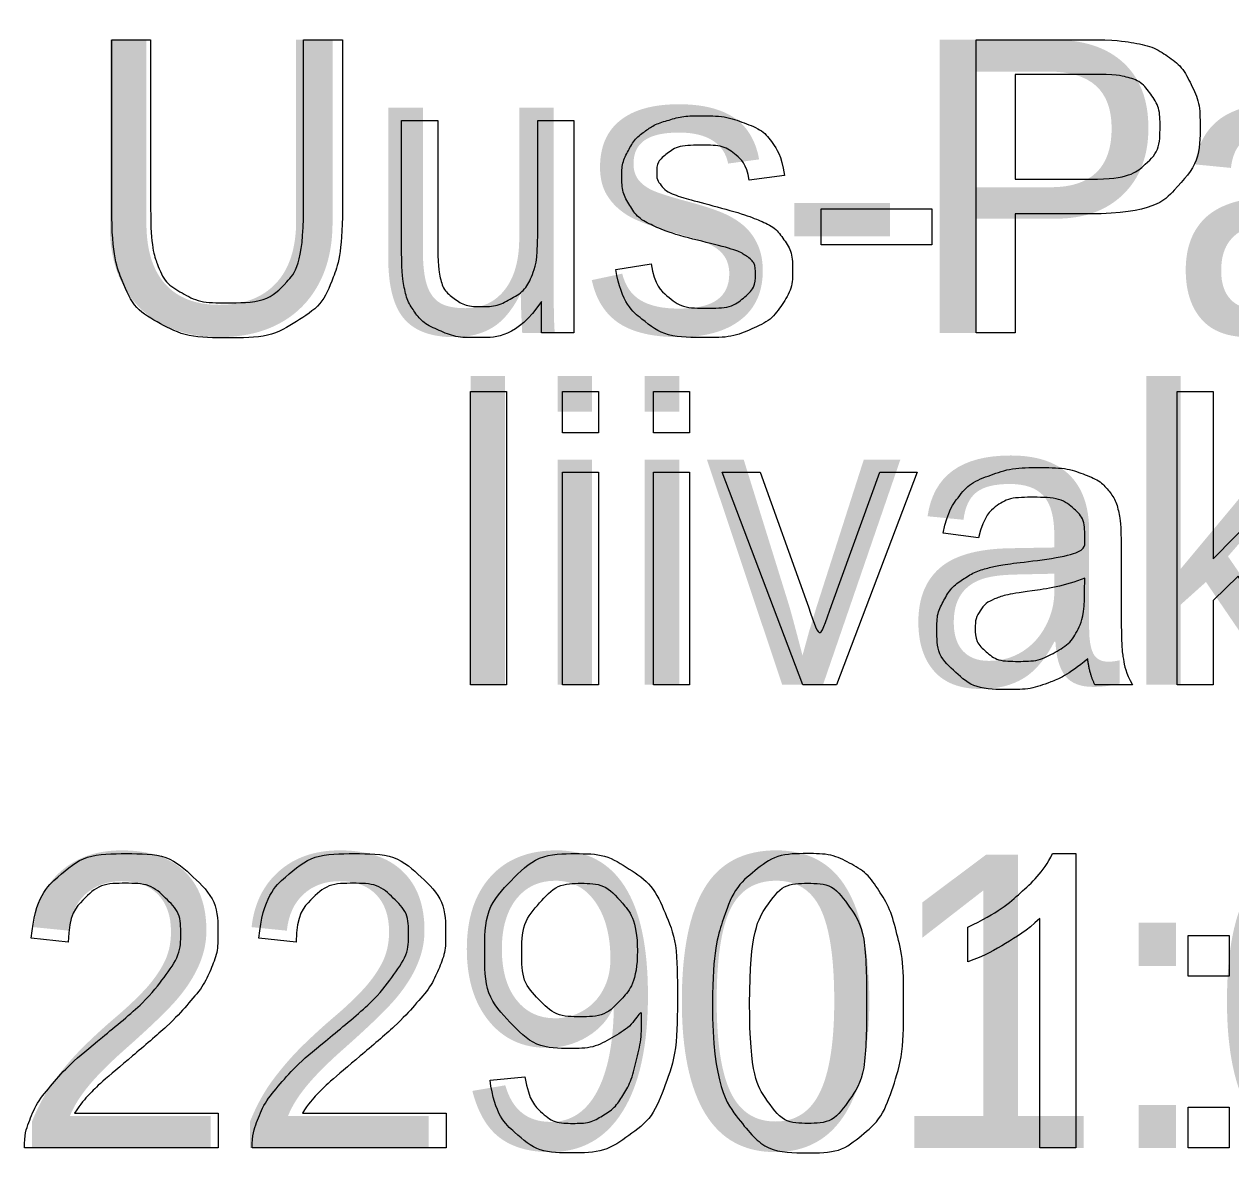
# Model space of a CAD drawing. Extents: x 700746 to 706058, y 6570320 to 6580460.
# Drawn here: x 705234.88 to 705258.34, y 6576561.44 to 6576583.38 of the extents above; entities that cross this region are included whole.
import ezdxf

# ---------------------------------------------------------------- set-up
doc = ezdxf.new("R2010")
doc.units = 0
doc.layers.add('kataster', color=7, linetype='Continuous')
doc.layers.add('Kataster tekst', color=7, linetype='Continuous')

msp = doc.modelspace()

# ---------------------------------------------------------------- linework, layer by layer
at = {"layer": 'kataster'}
for points in [[(705236.583, 6576579.789), (705236.583, 6576583.081), (705237.339, 6576583.081), (705237.339, 6576579.794)], [(705240.311, 6576583.081), (705241.067, 6576583.081), (705241.067, 6576579.789)], [(705240.311, 6576579.794), (705240.311, 6576583.081)], [(705253.384, 6576577.381), (705253.384, 6576583.081), (705255.535, 6576583.081)], [(705255.598, 6576582.408), (705254.14, 6576582.408), (705254.14, 6576580.37)], [(705242.218, 6576578.954), (705242.218, 6576581.513), (705242.918, 6576581.513), (705242.918, 6576579.223)], [(705244.864, 6576579.301), (705244.864, 6576581.513), (705245.564, 6576581.513), (705245.564, 6576577.381), (705244.938, 6576577.381)], [(705249.66, 6576580.444), (705248.974, 6576580.353)], [(705254.14, 6576580.37), (705255.614, 6576580.37)], [(705250.369, 6576579.093), (705250.369, 6576579.797), (705252.523, 6576579.797), (705252.523, 6576579.093), (705250.369, 6576579.093)], [(705255.602, 6576579.697), (705254.14, 6576579.697), (705254.14, 6576577.381), (705253.384, 6576577.381)], [(705246.38, 6576578.615), (705247.071, 6576578.723)], [(705244.938, 6576577.381), (705244.938, 6576577.991)], [(705243.554, 6576570.541), (705243.554, 6576576.241), (705244.254, 6576576.241), (705244.254, 6576570.541), (705243.554, 6576570.541)], [(705245.344, 6576575.437), (705245.344, 6576576.241), (705246.044, 6576576.241), (705246.044, 6576575.437), (705245.344, 6576575.437)], [(705247.112, 6576575.437), (705247.112, 6576576.241), (705247.812, 6576576.241), (705247.812, 6576575.437), (705247.112, 6576575.437)], [(705257.29, 6576570.541), (705257.29, 6576576.241), (705257.99, 6576576.241), (705257.99, 6576572.993), (705259.648, 6576574.673), (705260.554, 6576574.673), (705258.976, 6576573.137), (705260.715, 6576570.541), (705259.851, 6576570.541), (705258.478, 6576572.653), (705257.99, 6576572.178), (705257.99, 6576570.541), (705257.29, 6576570.541)], [(705245.344, 6576570.541), (705245.344, 6576574.673), (705246.044, 6576574.673), (705246.044, 6576570.541), (705245.344, 6576570.541)], [(705247.112, 6576570.541), (705247.112, 6576574.673), (705247.812, 6576574.673), (705247.812, 6576570.541), (705247.112, 6576570.541)], [(705250.015, 6576570.541), (705248.45, 6576574.673), (705249.189, 6576574.673), (705250.074, 6576572.198)], [(705250.598, 6576572.152), (705251.515, 6576574.673), (705252.235, 6576574.673), (705250.672, 6576570.541), (705250.015, 6576570.541)], [(705253.429, 6576573.4), (705252.743, 6576573.491)], [(705256.201, 6576573.204), (705256.201, 6576572.272)], [(705255.493, 6576572.357), (705255.497, 6576572.613)], [(705256.423, 6576570.541), (705255.693, 6576570.541)], [(705254.869, 6576567.259), (705255.32, 6576567.259), (705255.32, 6576561.538)], [(705255.32, 6576561.538), (705254.62, 6576561.538), (705254.62, 6576565.996)], [(705253.221, 6576565.153), (705253.221, 6576565.829)], [(705235.739, 6576565.539), (705235.018, 6576565.613)], [(705240.166, 6576565.539), (705239.445, 6576565.613)], [(705257.505, 6576564.874), (705257.505, 6576565.669), (705258.3, 6576565.669), (705258.3, 6576564.874), (705257.505, 6576564.874)], [(705243.937, 6576562.858), (705244.611, 6576562.919)], [(705238.654, 6576562.211), (705238.654, 6576561.538), (705234.888, 6576561.538)], [(705235.861, 6576562.211), (705238.654, 6576562.211)], [(705243.081, 6576562.211), (705243.081, 6576561.538), (705239.315, 6576561.538)], [(705240.288, 6576562.211), (705243.081, 6576562.211)], [(705257.505, 6576561.538), (705257.505, 6576562.333), (705258.3, 6576562.333), (705258.3, 6576561.538), (705257.505, 6576561.538)]]:
    msp.add_lwpolyline(points, dxfattribs=at)
for points, degree in [([(705255.535, 6576583.081), (705256.103, 6576583.081), (705256.402, 6576583.027), (705256.823, 6576582.956), (705257.107, 6576582.76), (705257.391, 6576582.564), (705257.564, 6576582.21), (705257.737, 6576581.856), (705257.737, 6576581.432), (705257.737, 6576580.704), (705257.274, 6576580.2), (705256.811, 6576579.697), (705255.602, 6576579.697)], 3), ([(705255.614, 6576580.37), (705256.345, 6576580.37), (705256.652, 6576580.642), (705256.959, 6576580.914), (705256.959, 6576581.408), (705256.959, 6576581.766), (705256.778, 6576582.021), (705256.598, 6576582.275), (705256.302, 6576582.357), (705256.111, 6576582.408), (705255.598, 6576582.408)], 3), ([(705247.071, 6576578.723), (705247.13, 6576578.307), (705247.397, 6576578.085), (705247.664, 6576577.863), (705248.144, 6576577.863), (705248.628, 6576577.863), (705248.862, 6576578.06), (705249.096, 6576578.257), (705249.096, 6576578.521), (705249.096, 6576578.759), (705248.889, 6576578.895), (705248.744, 6576578.989), (705248.172, 6576579.133), (705247.401, 6576579.327), (705247.103, 6576579.469), (705246.805, 6576579.611), (705246.651, 6576579.861), (705246.498, 6576580.112), (705246.498, 6576580.415), (705246.498, 6576580.691), (705246.624, 6576580.926), (705246.751, 6576581.161), (705246.969, 6576581.316), (705247.133, 6576581.437), (705247.415, 6576581.52), (705247.697, 6576581.604), (705248.021, 6576581.604), (705248.507, 6576581.604), (705248.876, 6576581.464), (705249.244, 6576581.324), (705249.419, 6576581.084), (705249.594, 6576580.845), (705249.66, 6576580.444)], 3), ([(705248.974, 6576580.353), (705248.927, 6576580.672), (705248.703, 6576580.851), (705248.48, 6576581.03), (705248.071, 6576581.03), (705247.588, 6576581.03), (705247.382, 6576580.871), (705247.175, 6576580.711), (705247.175, 6576580.497), (705247.175, 6576580.36), (705247.261, 6576580.251), (705247.347, 6576580.138), (705247.53, 6576580.064), (705247.635, 6576580.025), (705248.149, 6576579.885), (705248.892, 6576579.687), (705249.187, 6576579.561), (705249.481, 6576579.435), (705249.649, 6576579.194), (705249.817, 6576578.953), (705249.817, 6576578.595), (705249.817, 6576578.246), (705249.612, 6576577.937), (705249.408, 6576577.628), (705249.022, 6576577.459), (705248.636, 6576577.29), (705248.149, 6576577.29), (705247.343, 6576577.29), (705246.92, 6576577.624), (705246.497, 6576577.958), (705246.38, 6576578.615)], 3), ([(705241.067, 6576579.789), (705241.067, 6576578.93), (705240.873, 6576578.424), (705240.678, 6576577.919), (705240.171, 6576577.602), (705239.663, 6576577.285), (705238.839, 6576577.285), (705238.038, 6576577.285), (705237.528, 6576577.561), (705237.019, 6576577.837), (705236.801, 6576578.36), (705236.583, 6576578.883), (705236.583, 6576579.789)], 3), ([(705237.339, 6576579.794), (705237.339, 6576579.052), (705237.477, 6576578.7), (705237.615, 6576578.348), (705237.951, 6576578.158), (705238.287, 6576577.967), (705238.773, 6576577.967), (705239.604, 6576577.967), (705239.958, 6576578.344), (705240.311, 6576578.721), (705240.311, 6576579.794)], 3), ([(705242.918, 6576579.223), (705242.918, 6576578.675), (705242.96, 6576578.484), (705243.026, 6576578.208), (705243.24, 6576578.051), (705243.454, 6576577.894), (705243.769, 6576577.894), (705244.083, 6576577.894), (705244.359, 6576578.055), (705244.635, 6576578.216), (705244.749, 6576578.494), (705244.864, 6576578.772), (705244.864, 6576579.301)], 3), ([(705244.938, 6576577.991), (705244.456, 6576577.29), (705243.629, 6576577.29), (705243.263, 6576577.29), (705242.947, 6576577.43), (705242.63, 6576577.57), (705242.477, 6576577.782), (705242.323, 6576577.994), (705242.261, 6576578.301), (705242.218, 6576578.507), (705242.218, 6576578.954)], 3), ([(705252.743, 6576573.491), (705252.836, 6576573.931), (705253.05, 6576574.201), (705253.264, 6576574.472), (705253.668, 6576574.618), (705254.072, 6576574.764), (705254.604, 6576574.764), (705255.133, 6576574.764), (705255.463, 6576574.639), (705255.793, 6576574.515), (705255.949, 6576574.326), (705256.104, 6576574.137), (705256.166, 6576573.85), (705256.201, 6576573.671), (705256.201, 6576573.204)], 3), ([(705255.554, 6576571.049), (705255.163, 6576570.721), (705254.804, 6576570.585), (705254.444, 6576570.45), (705254.032, 6576570.45), (705253.352, 6576570.45), (705252.987, 6576570.782), (705252.621, 6576571.114), (705252.621, 6576571.63), (705252.621, 6576571.933), (705252.759, 6576572.184), (705252.897, 6576572.434), (705253.121, 6576572.586), (705253.344, 6576572.737), (705253.624, 6576572.815), (705253.83, 6576572.869), (705254.246, 6576572.92), (705255.093, 6576573.021), (705255.493, 6576573.161), (705255.497, 6576573.305), (705255.497, 6576573.344), (705255.497, 6576573.773), (705255.299, 6576573.948), (705255.032, 6576574.186), (705254.504, 6576574.186), (705254.011, 6576574.186), (705253.777, 6576574.013), (705253.542, 6576573.84), (705253.429, 6576573.4)], 3), ([(705255.497, 6576572.613), (705255.116, 6576572.458), (705254.353, 6576572.349), (705253.921, 6576572.287), (705253.742, 6576572.209), (705253.563, 6576572.132), (705253.466, 6576571.982), (705253.368, 6576571.832), (705253.368, 6576571.65), (705253.368, 6576571.37), (705253.58, 6576571.184), (705253.792, 6576570.997), (705254.2, 6576570.997), (705254.604, 6576570.997), (705254.918, 6576571.174), (705255.233, 6576571.351), (705255.381, 6576571.658), (705255.493, 6576571.895), (705255.493, 6576572.357)], 3), ([(705250.074, 6576572.198), (705250.218, 6576571.798), (705250.338, 6576571.366), (705250.431, 6576571.693), (705250.598, 6576572.152)], 3), ([(705256.201, 6576572.272), (705256.201, 6576571.297), (705256.246, 6576571.038), (705256.29, 6576570.779), (705256.423, 6576570.541)], 3), ([(705255.693, 6576570.541), (705255.585, 6576570.758), (705255.554, 6576571.049)], 2), ([(705235.018, 6576565.613), (705235.092, 6576566.417), (705235.574, 6576566.838), (705236.056, 6576567.259), (705236.869, 6576567.259), (705237.689, 6576567.259), (705238.167, 6576566.805), (705238.646, 6576566.35), (705238.646, 6576565.678), (705238.646, 6576565.336), (705238.506, 6576565.006), (705238.366, 6576564.675), (705238.042, 6576564.31), (705237.718, 6576563.945), (705236.965, 6576563.307), (705236.335, 6576562.779), (705236.156, 6576562.59), (705235.977, 6576562.402), (705235.861, 6576562.211)], 3), ([(705239.445, 6576565.613), (705239.519, 6576566.417), (705240.001, 6576566.838), (705240.483, 6576567.259), (705241.296, 6576567.259), (705242.116, 6576567.259), (705242.594, 6576566.805), (705243.073, 6576566.35), (705243.073, 6576565.678), (705243.073, 6576565.336), (705242.933, 6576565.006), (705242.793, 6576564.675), (705242.469, 6576564.31), (705242.145, 6576563.945), (705241.392, 6576563.307), (705240.762, 6576562.779), (705240.583, 6576562.59), (705240.404, 6576562.402), (705240.288, 6576562.211)], 3), ([(705244.611, 6576562.919), (705244.696, 6576562.444), (705244.937, 6576562.23), (705245.178, 6576562.016), (705245.554, 6576562.016), (705245.877, 6576562.016), (705246.12, 6576562.163), (705246.364, 6576562.311), (705246.518, 6576562.558), (705246.673, 6576562.806), (705246.778, 6576563.226), (705246.882, 6576563.646), (705246.882, 6576564.081), (705246.882, 6576564.128), (705246.879, 6576564.221), (705246.669, 6576563.887), (705246.306, 6576563.679), (705245.942, 6576563.471), (705245.519, 6576563.471), (705244.812, 6576563.471), (705244.322, 6576563.984), (705243.833, 6576564.497), (705243.833, 6576565.336), (705243.833, 6576566.203), (705244.344, 6576566.731), (705244.855, 6576567.259), (705245.624, 6576567.259), (705246.179, 6576567.259), (705246.64, 6576566.96), (705247.1, 6576566.661), (705247.339, 6576566.107), (705247.578, 6576565.553), (705247.578, 6576564.504), (705247.578, 6576563.412), (705247.341, 6576562.765), (705247.104, 6576562.118), (705246.636, 6576561.78), (705246.168, 6576561.442), (705245.538, 6576561.442), (705244.87, 6576561.442), (705244.446, 6576561.814), (705244.023, 6576562.185), (705243.937, 6576562.858)], 3), ([(705248.26, 6576564.349), (705248.26, 6576565.359), (705248.468, 6576565.976), (705248.676, 6576566.593), (705249.086, 6576566.926), (705249.496, 6576567.259), (705250.117, 6576567.259), (705250.576, 6576567.259), (705250.923, 6576567.075), (705251.27, 6576566.89), (705251.494, 6576566.542), (705251.718, 6576566.195), (705251.846, 6576565.695), (705251.975, 6576565.196), (705251.975, 6576564.349), (705251.975, 6576563.346), (705251.769, 6576562.729), (705251.563, 6576562.112), (705251.153, 6576561.777), (705250.743, 6576561.442), (705250.117, 6576561.442), (705249.294, 6576561.442), (705248.823, 6576562.031), (705248.26, 6576562.744), (705248.26, 6576564.349)], 3), ([(705253.221, 6576565.829), (705253.808, 6576566.105), (705254.247, 6576566.498), (705254.686, 6576566.89), (705254.869, 6576567.259)], 3), ([(705234.888, 6576561.538), (705234.88, 6576561.791), (705234.969, 6576562.024), (705235.113, 6576562.41), (705235.431, 6576562.783), (705235.748, 6576563.156), (705236.346, 6576563.644), (705237.273, 6576564.407), (705237.599, 6576564.852), (705237.924, 6576565.297), (705237.924, 6576565.695), (705237.924, 6576566.11), (705237.628, 6576566.396), (705237.331, 6576566.682), (705236.853, 6576566.682), (705236.349, 6576566.682), (705236.046, 6576566.378), (705235.743, 6576566.075), (705235.739, 6576565.539)], 3), ([(705239.315, 6576561.538), (705239.307, 6576561.791), (705239.396, 6576562.024), (705239.54, 6576562.41), (705239.858, 6576562.783), (705240.175, 6576563.156), (705240.773, 6576563.644), (705241.701, 6576564.407), (705242.026, 6576564.852), (705242.352, 6576565.297), (705242.352, 6576565.695), (705242.352, 6576566.11), (705242.055, 6576566.396), (705241.758, 6576566.682), (705241.28, 6576566.682), (705240.776, 6576566.682), (705240.473, 6576566.378), (705240.17, 6576566.075), (705240.166, 6576565.539)], 3), ([(705246.8, 6576565.371), (705246.8, 6576565.974), (705246.481, 6576566.328), (705246.162, 6576566.682), (705245.71, 6576566.682), (705245.243, 6576566.682), (705244.898, 6576566.3), (705244.554, 6576565.919), (705244.554, 6576565.313), (705244.554, 6576564.768), (705244.881, 6576564.428), (705245.208, 6576564.088), (705245.691, 6576564.088), (705246.176, 6576564.088), (705246.488, 6576564.428), (705246.8, 6576564.768), (705246.8, 6576565.371)], 3), ([(705248.981, 6576564.349), (705248.981, 6576562.943), (705249.309, 6576562.479), (705249.637, 6576562.016), (705250.117, 6576562.016), (705250.598, 6576562.016), (705250.926, 6576562.481), (705251.253, 6576562.947), (705251.253, 6576564.349), (705251.253, 6576565.756), (705250.926, 6576566.219), (705250.599, 6576566.682), (705250.11, 6576566.682), (705249.629, 6576566.682), (705249.341, 6576566.273), (705248.981, 6576565.752), (705248.981, 6576564.349)], 3), ([(705254.62, 6576565.996), (705254.368, 6576565.755), (705253.958, 6576565.514), (705253.548, 6576565.273), (705253.221, 6576565.153)], 3)]:
    msp.add_open_spline(points, degree=degree, dxfattribs=at)

# ---------------------------------------------------------------- texts
at = {"layer": 'Kataster tekst'}
for s, p in [('Uus-Pannjärve ', (705235.958, 6576577.381)), ('liivakarjäär', (705243.046, 6576570.541)), ('22901:001:0142', (705234.649, 6576561.538))]:
    msp.add_text(s, height=5.7, dxfattribs=at).set_placement(p)

doc.saveas('drawing.dxf')
